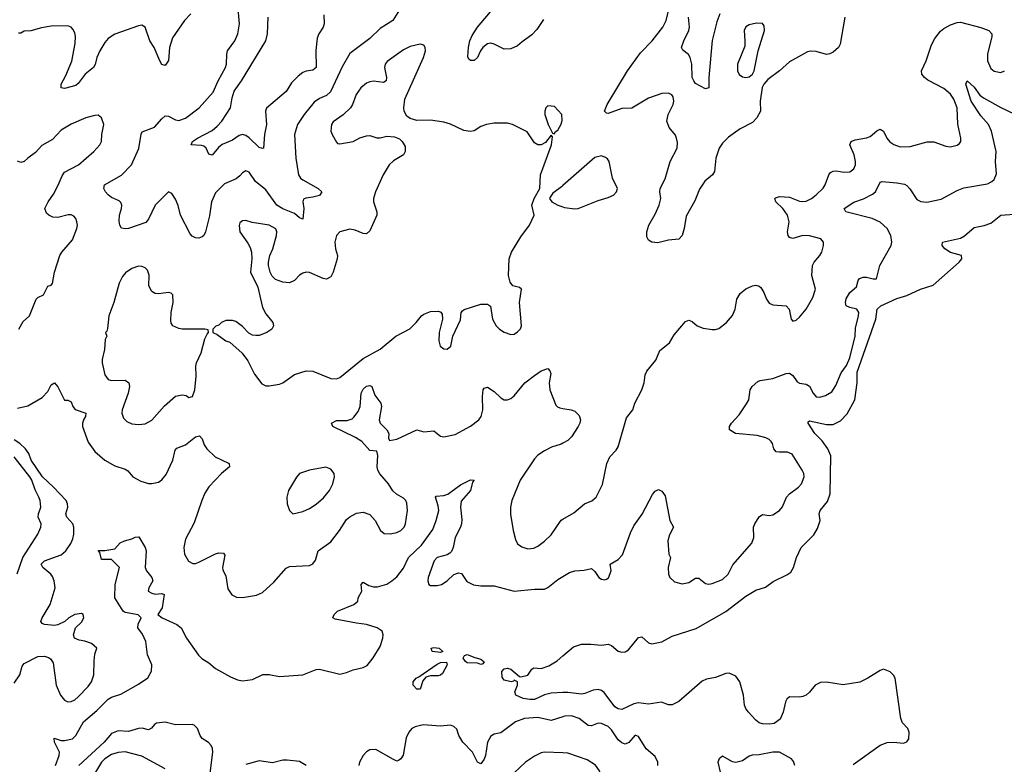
# Model space of a CAD drawing. Header units: inches. Extents: x 1771504 to 1971212, y 471788 to 643615.
# Tile 334 of 587: x 1846762 to 1852630, y 583958 to 588395. Entities that reach past the tile are written whole.
import ezdxf

# ---------------------------------------------------------------- set-up
doc = ezdxf.new("R2010")
doc.units = ezdxf.units.IN
doc.header["$MEASUREMENT"] = 0
doc.layers.add('B8548', color=7, linetype='Continuous')
doc.layers.add('B8558', color=7, linetype='Continuous')

msp = doc.modelspace()

# ---------------------------------------------------------------- linework, layer by layer
at = {"layer": 'B8548', "color": 5}
for points, elevation in [([(1849025.7, 588454.3), (1848986, 588390), (1848910, 588342), (1848850, 588283.5), (1848730, 588194), (1848685.2, 588114.8), (1848615.4, 587964.6), (1848590, 587942.4), (1848550, 587926.3), (1848516.6, 587903.4), (1848458.2, 587830), (1848418.6, 587770), (1848400.8, 587710), (1848408, 587570), (1848423, 587470), (1848436.8, 587450), (1848450, 587439.8), (1848540.9, 587390), (1848562.7, 587370), (1848550, 587348), (1848510, 587337), (1848467.7, 587332.3), (1848454.7, 587325.3), (1848450.3, 587310), (1848455.3, 587270), (1848450, 587207), (1848430, 587213.7), (1848399.4, 587239.4), (1848330, 587267.6), (1848295.6, 587290), (1848230, 587380.8), (1848167.4, 587430), (1848130, 587487.3), (1848110, 587495.1), (1848090, 587482.9), (1848075.3, 587464.7), (1848052.6, 587447.4), (1847983.4, 587416.6), (1847930, 587362.6), (1847905.3, 587310), (1847893.5, 587226.5), (1847870.1, 587129.9), (1847860.7, 587110), (1847850, 587100.7), (1847830, 587093.9), (1847810, 587095), (1847790, 587104.9), (1847778.1, 587118.1), (1847721.1, 587230), (1847707, 587287), (1847690, 587326), (1847670, 587359), (1847650, 587369), (1847570, 587289.4), (1847530, 587206), (1847514.3, 587185.7), (1847410, 587151.3), (1847390, 587148.2), (1847370, 587152.3), (1847358.7, 587170), (1847355.1, 587195.1), (1847358, 587230), (1847369.7, 587270), (1847371.2, 587290), (1847366, 587306), (1847355.2, 587315.2), (1847310, 587334.7), (1847290, 587351.6), (1847273.3, 587370), (1847263.6, 587390), (1847267.3, 587410), (1847370, 587468.4), (1847428.7, 587530), (1847471.5, 587628.5), (1847486.2, 587713.8), (1847492.5, 587727.5), (1847566.2, 587753.8), (1847610, 587805.3), (1847630, 587822), (1847650, 587821.1), (1847690, 587798), (1847710, 587794.6), (1847750, 587807.9), (1847831.1, 587870), (1847916.3, 587963.7), (1847944.7, 588030), (1847989, 588110), (1847995.5, 588130), (1847995.9, 588190), (1848001.8, 588210), (1848044.1, 588270), (1848062.8, 588310), (1848071.6, 588370), (1848062, 588482)], 360), ([(1849883.9, 588396.1), (1849843.4, 588336.6), (1849815.2, 588304.8), (1849756, 588264), (1849730, 588239.5), (1849690, 588221.6), (1849650, 588220.5), (1849589.7, 588249.7), (1849570, 588254.3), (1849550, 588251.1), (1849522, 588230), (1849507.7, 588210), (1849490, 588169.5), (1849470, 588151.8), (1849450, 588152), (1849440.1, 588160.1), (1849433.4, 588173.4), (1849438, 588230), (1849445.6, 588270), (1849459.1, 588300.9), (1849489.8, 588350), (1849590, 588468.1)], 360), ([(1847782, 588430), (1847744, 588390), (1847672.9, 588287.1), (1847656.1, 588230), (1847648.5, 588151.5), (1847630, 588122), (1847610, 588128.6), (1847597.7, 588150), (1847564.5, 588230), (1847538, 588270), (1847510, 588351.3), (1847490, 588363.1), (1847470, 588359.3), (1847330, 588308), (1847290, 588282.2), (1847270, 588258.7), (1847240.2, 588210), (1847222.7, 588170), (1847212.7, 588127.3), (1847202.3, 588110), (1847152.7, 588070), (1847110, 588014.7), (1847096.4, 588003.6), (1847030, 587985.1), (1847009.6, 587989.6), (1847009.6, 588010), (1847038.1, 588061.9), (1847072.7, 588147.3), (1847093.2, 588253.2), (1847095.1, 588295.1), (1847090, 588317.6), (1847078.3, 588338.3), (1847070, 588349.7), (1847050, 588358.2), (1846950, 588357.3), (1846892.7, 588347.3), (1846829.5, 588329.5), (1846790, 588326), (1846770, 588314), (1846754.6, 588314.6)], 360), ([(1848574.9, 588425.1), (1848576, 588370), (1848571.7, 588350), (1848545.2, 588310), (1848535.5, 588284.5), (1848527.7, 588212.3), (1848530, 588109.5), (1848510, 588094), (1848470, 588088.7), (1848450, 588080.3), (1848421.2, 588058.8), (1848381.6, 588018.4), (1848350, 587968), (1848232.5, 587867.5), (1848226.5, 587850), (1848233.5, 587770), (1848222, 587710), (1848214.8, 587630), (1848210, 587627.6), (1848190, 587634), (1848130.6, 587690.6), (1848110, 587705.1), (1848090, 587711), (1848070, 587705.3), (1848030, 587677.7), (1847969.5, 587650.5), (1847947, 587633), (1847910, 587588), (1847890, 587593.2), (1847874.3, 587630), (1847860.5, 587640.5), (1847846.1, 587646.1), (1847785.2, 587650), (1847791.8, 587670), (1847821.6, 587690), (1847910, 587734.8), (1847940.1, 587759.9), (1847966.5, 587790), (1848017.9, 587870), (1848027.7, 587930), (1848041, 587970), (1848084.9, 588030), (1848228.9, 588270), (1848238.4, 588310), (1848242.5, 588410)], 340), ([(1846756.3, 586550), (1846783.1, 586596.9), (1846820.9, 586630), (1846861.3, 586730), (1846870, 586740.4), (1846904.4, 586755.6), (1846930, 586806.8), (1846950, 586814), (1846957.7, 586822.3), (1846969.7, 586889.7), (1847002.3, 586990), (1847013, 587010), (1847076.2, 587083.8), (1847103.5, 587150), (1847106.6, 587170), (1847103.5, 587190), (1847096.9, 587210), (1847084.9, 587224.9), (1847070, 587231.3), (1847051.2, 587231.2), (1846990, 587216), (1846959.2, 587219.2), (1846937, 587230), (1846923.1, 587243.1), (1846913, 587270), (1846932.3, 587310), (1846964.1, 587355.9), (1846991.9, 587408.1), (1847014.8, 587465.2), (1847030, 587486.9), (1847113, 587530), (1847203.5, 587610), (1847239.7, 587650), (1847249.6, 587670), (1847251.1, 587710), (1847264, 587770), (1847250, 587809.3), (1847230, 587826), (1847210, 587824.8), (1847156.3, 587810), (1847070, 587773.3), (1847010, 587735.8), (1846958.4, 587681.6), (1846895, 587645), (1846856.3, 587603.7), (1846810, 587570.9), (1846790, 587549.8), (1846770, 587543.5), (1846750, 587552.8)], 380), ([(1850000, 587406.2), (1849996.7, 587403.3), (1849939.5, 587360.5), (1849923, 587337), (1849920.7, 587330), (1849933, 587310), (1849970, 587290.3), (1850000, 587279.9)], 380), ([(1846750, 586080.8), (1846810, 586093.4), (1846896.4, 586143.6), (1846930, 586179.3), (1846950, 586219.3), (1846970, 586230.7), (1846990, 586206.7), (1847030, 586127), (1847050, 586127), (1847070, 586117.3), (1847079, 586090), (1847092, 586072), (1847155.8, 586050), (1847154.9, 586030), (1847144.7, 586015.3), (1847136.5, 585990), (1847137.5, 585970), (1847170, 585877.6), (1847210, 585822), (1847270.4, 585770), (1847330, 585736), (1847390, 585717.1), (1847406, 585706), (1847437.3, 585670), (1847484.2, 585644.2), (1847530, 585630.4), (1847550, 585630.4), (1847590, 585638.7), (1847610, 585652.2), (1847634.6, 585685.4), (1847674.2, 585770), (1847689.8, 585830.2), (1847698, 585842), (1847750, 585860.9), (1847810, 585908.2), (1847834.6, 585914.6), (1847850, 585898), (1847860.9, 585860.9), (1847876.9, 585836.9), (1847928, 585790), (1848010.2, 585750.2), (1848013, 585730), (1847964.4, 585690), (1847890, 585611.3), (1847866.2, 585573.8), (1847847.1, 585530), (1847802.8, 585397.2), (1847750, 585299.3), (1847740.7, 585250), (1847745.5, 585210), (1847767.7, 585167.7), (1847794.4, 585154.4), (1847810, 585154.9), (1847830, 585162.8), (1847930, 585212), (1847950, 585218.4), (1847976.4, 585216.4), (1847984, 585204), (1847971.8, 585130), (1847973.7, 585113.7), (1847990, 585081), (1848003.7, 585003.7), (1848027.5, 584967.5), (1848054.2, 584954.2), (1848090, 584951.3), (1848174.4, 584965.6), (1848210, 584981.3), (1848276, 585044), (1848350, 585125.5), (1848370, 585136.4), (1848490, 585142.8), (1848510, 585151.3), (1848526, 585174), (1848541.6, 585230), (1848616.9, 585283.1), (1848668, 585350), (1848710, 585415.8), (1848730, 585433.1), (1848770, 585453.4), (1848810, 585459.3), (1848850, 585445.5), (1848881.6, 585410), (1848911.7, 585351.7), (1848934, 585334), (1848970, 585330.4), (1849010, 585338.7), (1849034.5, 585350), (1849053.3, 585370), (1849061.3, 585390), (1849074.5, 585470), (1849070, 585513.2), (1849063, 585530), (1849050, 585543), (1849008, 585568), (1848986.6, 585586.6), (1848959.6, 585630), (1848907.9, 585687.9), (1848896.2, 585710), (1848892.3, 585730), (1848897.2, 585797.2), (1848890, 585823.7), (1848850, 585828.3), (1848800.7, 585880.7), (1848764.4, 585904.4), (1848629.3, 585970), (1848621.2, 585990), (1848650, 586005.5), (1848713.4, 586006.6), (1848743.3, 586016.7), (1848754.3, 586025.7), (1848779.5, 586060.5), (1848791.8, 586090), (1848798, 586170), (1848810, 586192.4), (1848830, 586210.4), (1848850, 586215.5), (1848861, 586210), (1848878, 586158), (1848915.5, 586110), (1848919.1, 586090), (1848904, 586010), (1848910.7, 585990), (1848950, 585950.6), (1848961.6, 585930), (1848961.1, 585901.1), (1848966.9, 585886.9), (1849010, 585894.3), (1849130, 585950.3), (1849170, 585938.4), (1849230, 585945.5), (1849270, 585913), (1849290, 585908.4), (1849357.4, 585922.6), (1849450, 585972.2), (1849498.9, 586010), (1849512.8, 586030), (1849522.2, 586070), (1849521, 586150), (1849524.7, 586190), (1849530, 586199.1), (1849550, 586205.5), (1849590, 586178.7), (1849630, 586141.1), (1849650, 586130.3), (1849670, 586130.3), (1849690, 586138), (1849710, 586153.1), (1849773.7, 586230), (1849830, 586274.5), (1849870, 586302.7), (1849910, 586317.3), (1849922.4, 586302.4), (1849926.9, 586286.9), (1849918.3, 586230), (1849921.3, 586190), (1849958, 586098), (1849967.1, 586087.1), (1849981.7, 586081.7), (1850000, 586078.6)], 360), ([(1846730, 584440.5), (1846763, 584490), (1846778, 584542), (1846790, 584559.1), (1846870, 584599.1), (1846910, 584602), (1846934.6, 584594.6), (1846946.2, 584586.2), (1846962.4, 584562.4), (1846979.6, 584430), (1847004.6, 584370), (1847030, 584339.5), (1847050, 584330.3), (1847070, 584331.6), (1847090, 584341.3), (1847110, 584359.1), (1847170, 584420.8), (1847190.7, 584450), (1847204.4, 584490), (1847205.3, 584574.7), (1847210, 584614), (1847222, 584650), (1847190, 584678.4), (1847150, 584691.8), (1847117, 584697), (1847089, 584710), (1847082.7, 584730), (1847095.1, 584770), (1847130, 584804.9), (1847144.2, 584830), (1847140.9, 584850), (1847130, 584856.9), (1847090, 584849.6), (1847055.5, 584830), (1847031.5, 584808.5), (1846990, 584788.2), (1846970, 584785.4), (1846911.2, 584791.2), (1846897.2, 584797.2), (1846888.3, 584808.3), (1846895.8, 584830), (1846943.5, 584910), (1846972.9, 585010), (1846968.7, 585050), (1846956.9, 585076.9), (1846948.4, 585090), (1846899.7, 585130), (1846889.8, 585150), (1846910, 585170.2), (1847010, 585206.5), (1847038, 585230), (1847066.4, 585273.6), (1847078.5, 585301.5), (1847084.9, 585330), (1847084.2, 585370), (1847078.6, 585390), (1847044.3, 585430), (1847037.2, 585450), (1847048.6, 585490), (1847048, 585510), (1847039.9, 585530), (1846964.7, 585610), (1846897.4, 585670), (1846831.1, 585770), (1846817.3, 585810), (1846797.9, 585837.9), (1846762.5, 585870), (1846730, 585891.8)], 360), ([(1850000, 585870.6), (1849990, 585865.1), (1849932.1, 585847.9), (1849890, 585826), (1849850, 585800.5), (1849830, 585778.7), (1849744.7, 585650), (1849695.2, 585530), (1849688.2, 585490), (1849688.3, 585448.3), (1849702.6, 585350), (1849717.2, 585297.2), (1849730, 585270.8), (1849754.4, 585254.4), (1849790, 585242.6), (1849826.6, 585246.6), (1849850, 585257), (1849890, 585286.4), (1849930, 585326), (1849990, 585412.1), (1850000, 585417.9)], 360), ([(1846748.1, 585091.9), (1846780.4, 585190), (1846869.8, 585330), (1846888.5, 585370), (1846889.8, 585390), (1846872.7, 585430), (1846873.5, 585450), (1846888.2, 585490), (1846883.9, 585530), (1846876.5, 585550), (1846853.6, 585593.6), (1846834.4, 585650), (1846822.9, 585670), (1846730, 585789.1)], 380), ([(1846976.5, 583950), (1846997.3, 584010), (1846999, 584030), (1846969.8, 584090), (1846967.3, 584112.7), (1847010, 584100.2), (1847030, 584099.6), (1847077, 584110), (1847096.3, 584130), (1847142.8, 584210), (1847221.3, 584278.7), (1847290, 584346.7), (1847310, 584358.6), (1847365.3, 584374.7), (1847470, 584434.4), (1847526.5, 584473.5), (1847547.9, 584512.1), (1847548.9, 584550), (1847523.2, 584610), (1847514.1, 584690), (1847493.7, 584733.7), (1847466.6, 584770), (1847467.8, 584792.2), (1847487, 584830), (1847468.3, 584848.3), (1847390, 584862), (1847378.5, 584870), (1847329.4, 584949.4), (1847332, 585030), (1847357.2, 585130), (1847310, 585178), (1847250, 585178), (1847239, 585219), (1847230, 585232), (1847270, 585231), (1847330, 585242), (1847362, 585278), (1847386, 585290), (1847430, 585300.7), (1847450, 585310.4), (1847472.3, 585312.3), (1847510.3, 585250), (1847516.5, 585230), (1847510.2, 585130), (1847517.4, 585110), (1847548.9, 585070), (1847554.9, 585050), (1847532.7, 585010), (1847528.2, 584990), (1847550, 584977), (1847570, 584971.7), (1847610, 584976), (1847624, 584970), (1847612.4, 584890), (1847584.7, 584850), (1847610.8, 584830), (1847698.8, 584790), (1847725.5, 584770), (1847755.5, 584710), (1847828.5, 584608.5), (1847848.4, 584588.4), (1847890, 584562), (1847929, 584529), (1848018.2, 584478.2), (1848060.2, 584460.2), (1848090, 584455.6), (1848150, 584462.6), (1848212, 584492), (1848250, 584493.7), (1848310, 584480.3), (1848449.6, 584490.4), (1848530, 584522), (1848550, 584524.9), (1848670, 584494.9), (1848710, 584503.9), (1848750, 584521.3), (1848810, 584534.9), (1848832.9, 584547.1), (1848868.8, 584591.2), (1848910, 584659.1), (1848926, 584710), (1848928.3, 584730), (1848922.4, 584750), (1848892.3, 584770), (1848830, 584791.5), (1848770, 584797.7), (1848642.5, 584822.5), (1848629.3, 584830), (1848636.2, 584850), (1848656.2, 584870), (1848753.2, 584910), (1848778, 584930), (1848779.5, 584950), (1848801.1, 584990), (1848798.4, 585030), (1848810, 585043), (1848843.7, 585023.7), (1848870, 585015.8), (1848894.4, 585014.4), (1848950, 585031.5), (1848980.8, 585050), (1849010, 585075.4), (1849050, 585126.2), (1849080.5, 585190), (1849156.3, 585263.7), (1849223.9, 585356.1), (1849245.3, 585410), (1849259.8, 585470), (1849257, 585497), (1849241.2, 585550), (1849244.5, 585555.5), (1849290, 585558.6), (1849313.4, 585566.6), (1849390, 585623.1), (1849450, 585653.4), (1849470.6, 585650), (1849461.4, 585638.6), (1849448.5, 585590), (1849393.6, 585526.4), (1849389.2, 585490.8), (1849397.3, 585417.3), (1849395.3, 585390), (1849389.5, 585370), (1849358.1, 585310), (1849346.5, 585250), (1849334.9, 585225.1), (1849325, 585215), (1849310, 585205.4), (1849250, 585190.6), (1849232.4, 585170), (1849196.5, 585070), (1849194.3, 585050), (1849201.1, 585030), (1849210, 585023.9), (1849250, 585022.3), (1849277, 585030), (1849309.6, 585050), (1849350, 585088.4), (1849378.5, 585098.5), (1849394.9, 585094.9), (1849427.1, 585047.1), (1849467.9, 585027.9), (1849510, 585022), (1849590, 585020.4), (1849710, 584989.2), (1849830, 585001.7), (1849890, 585001.5), (1849910, 585010.3), (1849970, 585058), (1850000, 585076.1)], 340), ([(1850000, 584384.5), (1849930, 584380.5), (1849890, 584372), (1849830, 584344.4), (1849802.9, 584342.9), (1849762, 584350), (1849719, 584370), (1849714, 584390), (1849729.2, 584430), (1849728.7, 584448.7), (1849710, 584458), (1849706.8, 584453.2), (1849690.6, 584449.4), (1849650, 584459.3), (1849637, 584477), (1849635.1, 584510), (1849650, 584527.3), (1849670, 584530.4), (1849690, 584524.9), (1849740.7, 584480.7), (1849750, 584478.8), (1849790, 584488), (1849815.1, 584524.9), (1849826.8, 584533.2), (1849870, 584528.2), (1849915.8, 584544.2), (1849965.2, 584574.8), (1850000, 584603.9)], 320), ([(1850000, 584240.8), (1849930, 584218.4), (1849850, 584236.5), (1849770, 584230.6), (1849717, 584210), (1849630, 584145), (1849590, 584136.4), (1849570, 584125.1), (1849550.6, 584089.4), (1849538.4, 584010), (1849530, 583987.8), (1849510, 583960.5), (1849490, 583969.7), (1849461, 584030), (1849403.4, 584090), (1849379.8, 584130), (1849367.1, 584167.1), (1849350, 584182.3), (1849330, 584189.8), (1849270, 584185), (1849167.9, 584192.1), (1849119.3, 584180.7), (1849100.4, 584170), (1849081.1, 584150), (1849065.6, 584114.4), (1849048.4, 584011.6), (1849033.4, 583990), (1849019, 583981), (1849010, 583977), (1848990, 583986), (1848885.4, 584045.4), (1848850, 584043.6), (1848828.3, 584031.7), (1848808.8, 584010), (1848787.4, 583970), (1848783.1, 583950)], 340), ([(1847893.3, 583873.3), (1847913.7, 584030), (1847911.7, 584051.7), (1847903.5, 584070), (1847887, 584087), (1847850, 584112), (1847837, 584130), (1847822.6, 584170), (1847801.3, 584190), (1847790, 584194.4), (1847690, 584192.9), (1847630, 584208.6), (1847578, 584202), (1847565.4, 584194.6), (1847547.2, 584172.8), (1847530, 584163.7), (1847492.1, 584172.1), (1847470.5, 584170.5), (1847410, 584153.6), (1847350, 584156.5), (1847310, 584140.2), (1847266.7, 584090), (1847114.7, 583950)], 340), ([(1847630, 583929.6), (1847490, 584005.1), (1847391, 584031), (1847350, 584027.9), (1847310, 584015), (1847270.2, 583990), (1847250.2, 583970), (1847213.5, 583910)], 360), ([(1850000, 584025.5), (1849890.2, 584029.8), (1849870, 584026.2), (1849830, 584005.8), (1849776.9, 583970), (1849710, 583907.6)], 360), ([(1848469, 583950), (1848430, 583973.8), (1848357, 583983), (1848330, 583981.3), (1848270, 583966.7), (1848190, 583977.3), (1848110, 583957.1)], 340)]:
    msp.add_lwpolyline(points, dxfattribs=dict(at, elevation=elevation))
for points, elevation in [([(1849149.5, 588249.5), (1849090, 588235.4), (1849050, 588215.4), (1848953.4, 588146.6), (1848940.3, 588130), (1848936.5, 588110), (1848948, 588050), (1848946, 588030), (1848930, 588020.9), (1848870, 588029.7), (1848850, 588025.1), (1848830, 588016.4), (1848794.9, 587990), (1848766.7, 587950), (1848746.5, 587890), (1848733.1, 587870), (1848690, 587828.3), (1848630, 587787), (1848620.3, 587770), (1848617.6, 587730), (1848623.8, 587710), (1848650, 587664.7), (1848657.3, 587657.3), (1848670, 587654.9), (1848750, 587670.2), (1848790, 587690.2), (1848830, 587702.7), (1848850, 587704.2), (1848890, 587691.8), (1848910, 587691.8), (1848950, 587702), (1848996.7, 587696.7), (1849025.1, 587685.1), (1849042, 587670), (1849059, 587639), (1849060.5, 587610), (1849050.3, 587589.7), (1848990, 587554), (1848963.6, 587530), (1848928.8, 587471.2), (1848882.8, 587370), (1848870.2, 587330), (1848870.2, 587310.2), (1848891.8, 587250), (1848890.3, 587230), (1848850, 587137.2), (1848830, 587119.3), (1848810, 587120.9), (1848761.1, 587141.1), (1848730, 587146.6), (1848670.7, 587130), (1848650.4, 587110), (1848640.3, 587070), (1848644.9, 587030), (1848655.8, 586990), (1848654.4, 586970), (1848630.3, 586889.7), (1848616.5, 586863.5), (1848590.3, 586849.7), (1848570, 586852.8), (1848490.5, 586889.5), (1848470, 586891.3), (1848450, 586885.1), (1848430, 586871.8), (1848399.6, 586840.4), (1848370, 586826.3), (1848330, 586831.1), (1848287.6, 586847.6), (1848266.4, 586866.4), (1848254.3, 586890), (1848244.2, 586930), (1848244.2, 586950), (1848252.8, 586990), (1848270.9, 587030), (1848293.5, 587110), (1848295.8, 587130), (1848289.7, 587149.7), (1848250, 587170.8), (1848147.3, 587187.3), (1848110, 587198.4), (1848090, 587197.2), (1848074.8, 587185.2), (1848070.7, 587169.3), (1848074, 587130), (1848123, 587063), (1848136.9, 587036.9), (1848144.2, 587010), (1848145.3, 586970), (1848138.4, 586890), (1848181.6, 586801.6), (1848210, 586680.5), (1848230, 586642.4), (1848270.7, 586590), (1848274.8, 586570), (1848266, 586550), (1848236, 586530), (1848190, 586512.7), (1848170, 586512.7), (1848150, 586516), (1848127.6, 586527.6), (1848090, 586567), (1848050, 586595.6), (1848030, 586602.9), (1847990, 586602.7), (1847964.7, 586590), (1847950, 586575.3), (1847931.6, 586568.4), (1847914, 586550), (1847914, 586530), (1847939.8, 586519.8), (1847990, 586482), (1848014, 586474), (1848088.7, 586408.7), (1848122, 586362), (1848162.2, 586282.2), (1848205.1, 586225.1), (1848230, 586213), (1848250, 586212.2), (1848310, 586223.6), (1848330, 586231.8), (1848399.3, 586280.7), (1848470, 586302.3), (1848510, 586300.3), (1848616.2, 586256.2), (1848650, 586254.9), (1848670, 586263.1), (1848810, 586376.9), (1848910, 586432.3), (1849004, 586510), (1849087, 586553), (1849125.4, 586590), (1849157.6, 586630), (1849170, 586640.3), (1849210, 586656.9), (1849259, 586659), (1849272.7, 586652.7), (1849279.3, 586639.3), (1849281.6, 586610), (1849262.4, 586530), (1849260.9, 586480.9), (1849268.5, 586448.5), (1849290, 586434), (1849310, 586430.8), (1849331.8, 586450), (1849343.6, 586510), (1849390, 586606), (1849394, 586650), (1849400.4, 586659.6), (1849411.3, 586668.7), (1849510, 586700.4), (1849550, 586700.5), (1849568.3, 586688.3), (1849580.4, 586610), (1849602.4, 586570), (1849622, 586550), (1849650, 586532.2), (1849690, 586519.3), (1849710, 586522), (1849730, 586534), (1849746.3, 586553.7), (1849753.3, 586570), (1849740.4, 586710), (1849753.6, 586790), (1849740.1, 586800.1), (1849702, 586810), (1849685.2, 586830), (1849676, 586870), (1849679, 586970), (1849693.2, 587010), (1849750, 587101), (1849801.2, 587170), (1849828, 587230), (1849815.3, 587290), (1849829.3, 587330), (1849862.7, 587390), (1849866.3, 587470), (1849932.7, 587650), (1849938, 587698), (1849930, 587706), (1849896, 587664), (1849870, 587648.7), (1849850, 587648.7), (1849830, 587662), (1849786.5, 587726.5), (1849699.3, 587770), (1849670, 587779.1), (1849590, 587777.7), (1849544.7, 587770), (1849510, 587758.7), (1849470, 587733.6), (1849450, 587728.3), (1849410, 587734.8), (1849330, 587773.3), (1849290, 587785.1), (1849210, 587795.6), (1849130, 587794.5), (1849090, 587806), (1849070, 587821.2), (1849054.5, 587850), (1849051.6, 587870), (1849057.7, 587922.3), (1849169.6, 588170), (1849180.7, 588210), (1849179.5, 588230), (1849170, 588242.7)], 380), ([(1849910, 587882), (1849898, 587870), (1849891.3, 587850), (1849891.3, 587830), (1849911.3, 587770), (1849938, 587718), (1849950, 587714), (1849954, 587726), (1849970, 587736), (1849990, 587772), (1849995.1, 587795.1), (1849994, 587830), (1849950, 587878)], 380), ([(1847470, 586925.6), (1847430, 586911.5), (1847393.7, 586886.3), (1847375.6, 586864.4), (1847355.1, 586824.9), (1847324.4, 586710), (1847293.4, 586630), (1847286, 586554), (1847282, 586538), (1847274, 586530), (1847282, 586510), (1847271, 586489), (1847268.4, 586430), (1847254.3, 586370), (1847254.3, 586350), (1847270, 586278.8), (1847290, 586250.4), (1847310, 586244.2), (1847390, 586246), (1847412.4, 586230), (1847416.5, 586210), (1847407.9, 586170), (1847372.9, 586070), (1847370.3, 586050), (1847380.2, 586020.2), (1847401.1, 586001.1), (1847430, 585987.4), (1847470, 585982), (1847510, 585985.8), (1847550, 586007.6), (1847625.4, 586094.6), (1847690, 586151.7), (1847730, 586159.5), (1847755.2, 586155.2), (1847770, 586144), (1847792.7, 586150), (1847805.2, 586190), (1847813.3, 586270), (1847811.5, 586330), (1847816.3, 586350), (1847844.5, 586410), (1847866.3, 586493.7), (1847879, 586521), (1847888, 586530), (1847886, 586546), (1847866, 586550), (1847730, 586551.1), (1847710, 586554.3), (1847676, 586570), (1847665.8, 586585.8), (1847663, 586603), (1847665.4, 586650), (1847677.1, 586710), (1847674.8, 586754.8), (1847665.1, 586765.1), (1847650, 586769.7), (1847590, 586761.4), (1847570, 586763.5), (1847550, 586775.8), (1847532.9, 586810), (1847533, 586873), (1847523.1, 586903.1), (1847510, 586916.2), (1847490, 586925.1)], 380), ([(1848587.6, 585727.6), (1848489.2, 585710.8), (1848430.7, 585690), (1848411.3, 585668.7), (1848364.6, 585590), (1848353.7, 585550), (1848355.8, 585510), (1848370.4, 585470.4), (1848390, 585450.7), (1848450, 585464.9), (1848490, 585482.6), (1848530, 585507.2), (1848573.4, 585546.6), (1848608.3, 585590), (1848628.2, 585630), (1848637.6, 585670), (1848637, 585690), (1848617.4, 585717.4)], 380), ([(1849270, 584624.5), (1849221.2, 584630), (1849215.3, 584650), (1849230, 584653.4), (1849262, 584650), (1849284.7, 584630)], 320), ([(1849510, 584552.7), (1849490, 584559.5), (1849430, 584562.9), (1849419.3, 584570), (1849405.1, 584590), (1849414.2, 584605.8), (1849430, 584611.8), (1849473.9, 584593.9), (1849510, 584584.9), (1849530, 584568), (1849522.8, 584557.2)], 320), ([(1849255.4, 584484.6), (1849210, 584485.7), (1849183.8, 584476.2), (1849164.4, 584455.6), (1849150, 584406), (1849130, 584405.1), (1849107.8, 584430), (1849107.7, 584450), (1849124.7, 584470), (1849142, 584478), (1849250, 584555.2), (1849270, 584564.9), (1849306.4, 584566.4), (1849310.8, 584550), (1849281.7, 584498.3), (1849271, 584489)], 320)]:
    msp.add_lwpolyline(points, close=True, dxfattribs=dict(at, elevation=elevation))
at = {"layer": 'B8558', "color": 5}
for points, elevation in [([(1851680.4, 588410), (1851651.8, 588250), (1851642, 588230), (1851610, 588201.1), (1851590, 588191.2), (1851570, 588188.2), (1851510, 588206), (1851472.4, 588207.6), (1851457.3, 588202.7), (1851350, 588143.6), (1851290, 588089.7), (1851221.7, 588038.3), (1851197.3, 588010), (1851188.2, 587991.8), (1851174.4, 587910), (1851177.4, 587850), (1851156.1, 587810), (1851130, 587782.3), (1851055.7, 587744.3), (1850985.9, 587694.1), (1850950, 587658.9), (1850931.3, 587630), (1850910.2, 587570), (1850903.2, 587490), (1850892, 587470), (1850846.6, 587433.4), (1850814.5, 587385.5), (1850785.3, 587314.7), (1850735.2, 587224.8), (1850722.2, 587150), (1850710, 587109.2), (1850690, 587086.6), (1850630, 587081.6), (1850566, 587066), (1850530, 587068.7), (1850510, 587082), (1850500.9, 587100.9), (1850500.9, 587130), (1850511.3, 587170), (1850550, 587237.1), (1850574.2, 587290), (1850582.7, 587330), (1850577.3, 587370), (1850579.7, 587390), (1850610, 587447.7), (1850639.9, 587550), (1850680.5, 587630), (1850683.6, 587663.6), (1850677.7, 587690), (1850670, 587706.6), (1850632.5, 587752.5), (1850618.5, 587790), (1850626.2, 587830), (1850656.1, 587890), (1850660.4, 587910), (1850656.4, 587936.4), (1850648.3, 587948.3), (1850630, 587956.4), (1850590, 587955.6), (1850510, 587927.7), (1850410, 587867.8), (1850350, 587865.5), (1850270, 587836.9), (1850258.6, 587838.6), (1850248.2, 587850), (1850264.1, 587890), (1850384.2, 588090), (1850462.6, 588197.4), (1850531.1, 588270), (1850595.7, 588350), (1850614.2, 588390), (1850628.3, 588448.3)], 360), ([(1850935.9, 588430), (1850916.8, 588383.2), (1850890.2, 588270.2), (1850868.5, 588050), (1850870, 587989.2), (1850850, 587983.7), (1850790, 588015.8), (1850779.2, 588030), (1850769.8, 588050.2), (1850768.6, 588130), (1850758, 588170), (1850747.7, 588187.7), (1850714, 588214), (1850707, 588230), (1850720.9, 588270), (1850750.8, 588330), (1850753.8, 588350), (1850749.2, 588410)], 340), ([(1850000, 585417.9), (1850064.6, 585455.4), (1850129.2, 585510.8), (1850171.7, 585528.3), (1850198.9, 585550), (1850234.9, 585625.1), (1850260.8, 585750), (1850280.4, 585790), (1850317.3, 585830), (1850329.8, 585850), (1850378.6, 586021.4), (1850417.2, 586070), (1850429.4, 586110), (1850469.8, 586190.2), (1850483.5, 586230), (1850490, 586278), (1850499.5, 586300.5), (1850553.3, 586366.7), (1850576.9, 586423.1), (1850635.1, 586470), (1850662.7, 586517.3), (1850730, 586597.3), (1850750, 586604.9), (1850770, 586596.3), (1850800.7, 586570), (1850836.5, 586556.5), (1850890, 586548), (1850910, 586548.2), (1850930, 586555.2), (1850974.3, 586590), (1851010, 586632.2), (1851025.8, 586670), (1851036.8, 586730), (1851056.6, 586763.4), (1851090, 586791.7), (1851130, 586808.7), (1851150, 586812.2), (1851170, 586807.7), (1851179.2, 586799.2), (1851197.1, 586770), (1851212.7, 586730), (1851230, 586705.5), (1851250, 586696.4), (1851331, 586690), (1851347.3, 586670), (1851361, 586610), (1851370, 586598), (1851390, 586604.9), (1851410, 586622), (1851450, 586670.7), (1851490, 586739.1), (1851505.1, 586790), (1851483.1, 586870), (1851486.6, 586930), (1851496.9, 586950), (1851531.5, 586990), (1851543, 587010), (1851553.3, 587050), (1851553.6, 587070), (1851537.2, 587090), (1851470, 587107.6), (1851430, 587108.6), (1851370, 587091.2), (1851350, 587096.2), (1851342.3, 587110), (1851338.8, 587130), (1851347.4, 587190), (1851338.3, 587230), (1851310.6, 587270.6), (1851269.5, 587310), (1851262.7, 587330), (1851266.3, 587333.7), (1851290, 587341.3), (1851350, 587336.5), (1851410, 587313.7), (1851430, 587311.8), (1851450, 587314.6), (1851481.6, 587330), (1851510, 587351.6), (1851550, 587392), (1851562.7, 587410), (1851584.8, 587470), (1851595.3, 587484.7), (1851610, 587492.9), (1851630, 587494), (1851673.6, 587486.4), (1851710, 587487.6), (1851734.6, 587505.4), (1851744.4, 587530), (1851744.2, 587550), (1851736.1, 587590), (1851709.8, 587650), (1851717, 587670), (1851741.4, 587678.6), (1851810, 587690.2), (1851830, 587699.7), (1851870, 587732.7), (1851890, 587743.1), (1851910, 587730.4), (1851929.4, 587689.4), (1851947.7, 587667.7), (1851971.1, 587651.1), (1852010, 587637.3), (1852070, 587638.8), (1852170, 587667.2), (1852210, 587667.4), (1852282.3, 587642.3), (1852310, 587638.4), (1852350, 587646.4), (1852362.7, 587657.3), (1852371.6, 587670), (1852371.5, 587690), (1852352.9, 587772.9), (1852349.8, 587870), (1852330, 587922), (1852310, 587950.8), (1852270, 587985.8), (1852175.6, 588035.6), (1852155.4, 588050), (1852139.2, 588070), (1852137.2, 588090), (1852165, 588150), (1852195.6, 588244.4), (1852216.1, 588283.9), (1852250, 588326.9), (1852270, 588343.6), (1852310, 588364.6), (1852350, 588378.7), (1852370, 588380.3), (1852490, 588348.9), (1852538, 588330), (1852555.8, 588310), (1852555.3, 588295.3), (1852530.3, 588190), (1852530.3, 588150), (1852550, 588104.9), (1852570, 588089), (1852610, 588080.3), (1852632.3, 588090)], 360), ([(1850000, 585076.1), (1850039.8, 585100.2), (1850070.4, 585110.4), (1850125.6, 585114.4), (1850170, 585124.7), (1850190, 585106), (1850214, 585070), (1850230, 585060.4), (1850250, 585057.1), (1850259.3, 585060.7), (1850271.2, 585068.8), (1850287, 585110), (1850281.2, 585150), (1850330, 585178), (1850354.7, 585205.3), (1850402.5, 585337.5), (1850422, 585378), (1850471.3, 585448.7), (1850534.2, 585565.8), (1850550, 585586), (1850570, 585596), (1850590, 585586), (1850610, 585558), (1850638, 585410), (1850659.3, 585370), (1850635.1, 585324.9), (1850626, 585290), (1850630.4, 585210.4), (1850640.5, 585190), (1850626.9, 585130), (1850629, 585090), (1850637, 585070), (1850665.4, 585045.4), (1850710, 585034), (1850750, 585042), (1850790, 585067), (1850810, 585066.7), (1850850, 585036), (1850870, 585031.7), (1850890, 585035.2), (1850950, 585059.1), (1850984.8, 585090), (1851013, 585147), (1851125.1, 585274.9), (1851138.2, 585310), (1851135.6, 585370), (1851143.1, 585390), (1851170, 585432), (1851190, 585447), (1851230, 585440.2), (1851250, 585444), (1851290.8, 585469.2), (1851307.9, 585492.1), (1851332.1, 585550), (1851349.9, 585570.1), (1851404, 585610), (1851421.1, 585630), (1851437.4, 585670), (1851434.7, 585690), (1851425.1, 585710), (1851366.8, 585806.8), (1851338.2, 585818.2), (1851290, 585816.9), (1851270, 585820.7), (1851257.1, 585837.1), (1851249.6, 585870), (1851241.5, 585881.5), (1851230, 585893.3), (1851210, 585903.6), (1851157.7, 585917.7), (1851028.7, 585930), (1850992.7, 585950), (1850992, 585970), (1851003.6, 585990), (1851050, 586039.5), (1851094.9, 586105.1), (1851107.2, 586130), (1851116.5, 586190), (1851127.7, 586210), (1851161.3, 586238.7), (1851175.2, 586244.8), (1851250, 586257.6), (1851330, 586287.2), (1851350, 586288.4), (1851370, 586275.5), (1851396.7, 586236.7), (1851410, 586228.8), (1851450, 586223.1), (1851470, 586210.4), (1851490.3, 586170), (1851510, 586147.7), (1851530, 586146), (1851565.4, 586154.6), (1851603, 586177), (1851625.9, 586214.1), (1851658.5, 586290), (1851690, 586335.2), (1851710, 586380.3), (1851741.3, 586510), (1851743.1, 586556.9), (1851760.7, 586630), (1851762.8, 586650), (1851750.9, 586670), (1851710, 586679.8), (1851688.6, 586690), (1851683.2, 586710), (1851687.8, 586732.2), (1851710, 586769.2), (1851750, 586802.6), (1851760, 586840), (1851767.8, 586852.2), (1851790, 586860.6), (1851810, 586860.7), (1851849.4, 586850.6), (1851869, 586851), (1851888.2, 586930), (1851955.6, 587050), (1851960.8, 587070), (1851955, 587110), (1851931.5, 587150), (1851890, 587187.8), (1851843.7, 587210), (1851686.6, 587250), (1851676.2, 587270), (1851733.3, 587306.7), (1851792.2, 587327.8), (1851845.5, 587354.5), (1851861.8, 587370), (1851890, 587427), (1851902, 587430), (1851990, 587423.2), (1852035, 587415), (1852050, 587407), (1852067, 587387), (1852110, 587323.1), (1852132, 587312), (1852168.4, 587308.4), (1852254.4, 587325.6), (1852350, 587376.5), (1852390, 587392.9), (1852530, 587416.9), (1852555.6, 587430), (1852570, 587443.1), (1852583.7, 587476.3), (1852578.4, 587550), (1852581.2, 587610), (1852554.6, 587730), (1852536.4, 587770), (1852490, 587821.6), (1852433, 587910), (1852401.4, 588010), (1852409, 588030), (1852450, 587992.2), (1852484.7, 587944.7), (1852505.8, 587930), (1852610, 587871.4), (1852690, 587834.4)], 340), ([(1850000, 587279.9), (1850010, 587276.5), (1850070, 587268), (1850090, 587270.4), (1850210, 587318), (1850270, 587335.3), (1850300.9, 587350), (1850319.5, 587370), (1850325.1, 587390), (1850295.8, 587450), (1850274.5, 587550), (1850265.4, 587565.4), (1850253.8, 587573.8), (1850230, 587582.9), (1850190, 587574.7), (1850000, 587406.2)], 380), ([(1850000, 584603.9), (1850063.3, 584656.7), (1850110, 584673), (1850165.6, 584674.4), (1850230, 584668), (1850270, 584673), (1850290, 584664.9), (1850330, 584632.7), (1850350, 584626), (1850370, 584628.2), (1850390, 584640.5), (1850450, 584713.4), (1850470, 584717.3), (1850510, 584682), (1850530, 584676.4), (1850590, 584688.2), (1850650, 584720.3), (1850793.5, 584766.5), (1850970, 584868.1), (1851090, 584959.7), (1851150, 584995.8), (1851207.2, 585012.8), (1851252.1, 585047.9), (1851334.1, 585085.9), (1851357.4, 585102.6), (1851374.5, 585130), (1851391, 585190), (1851420.3, 585250), (1851495, 585325), (1851517.3, 585362.7), (1851532.3, 585410), (1851527.8, 585450), (1851533.7, 585470), (1851576.3, 585523.7), (1851592.6, 585570), (1851596.7, 585796.7), (1851578, 585838), (1851544.6, 585884.6), (1851500.5, 585930), (1851461.6, 585990), (1851462.4, 585997.6), (1851470, 586004), (1851570, 585983), (1851610, 585983), (1851654.6, 586005.4), (1851693.5, 586046.5), (1851738.7, 586130), (1851752.6, 586230), (1851753.8, 586293.8), (1851864.9, 586610), (1851872.9, 586670), (1851895.1, 586690), (1851990, 586732.8), (1852050, 586751.7), (1852130, 586789.3), (1852207.1, 586812.9), (1852360.4, 586950), (1852376.3, 586970), (1852376, 586990), (1852310, 587008.1), (1852275.1, 587030), (1852259.6, 587050), (1852261.2, 587070), (1852370, 587094), (1852392.9, 587107.1), (1852450, 587156.5), (1852510, 587169.3), (1852550, 587183.2), (1852609.8, 587230.2), (1852690, 587235.5)], 320), ([(1850000, 586078.6), (1850049.5, 586070.5), (1850070, 586062), (1850096.7, 586036.7), (1850104, 586010), (1850100.7, 585990), (1850090.6, 585970), (1850050.5, 585910), (1850030, 585887), (1850000, 585870.6)], 360), ([(1851730, 583955.8), (1851890, 584072.2), (1851931.7, 584088.3), (1851970, 584090.2), (1852030, 584083.9), (1852050, 584091.8), (1852061.2, 584110), (1852063.8, 584150), (1852055.8, 584170), (1852024, 584204), (1852013, 584230), (1851979.6, 584470), (1851970, 584489.2), (1851950, 584509.3), (1851910, 584523.7), (1851890, 584517), (1851818, 584470), (1851770, 584446.2), (1851670, 584431.2), (1851570, 584447.3), (1851534.1, 584445.9), (1851503, 584430), (1851470, 584386.6), (1851450, 584369.5), (1851430, 584360.7), (1851410, 584358.4), (1851350, 584359.3), (1851334.4, 584345.6), (1851325.5, 584330), (1851312.2, 584267.8), (1851293.7, 584226.3), (1851258.7, 584201.3), (1851230, 584197), (1851190, 584199.6), (1851170, 584205.6), (1851150, 584220.7), (1851104.5, 584270), (1851089.6, 584290), (1851082.9, 584310), (1851076.2, 584370), (1851055.1, 584450), (1851030, 584483.5), (1850990, 584499.8), (1850970, 584499.1), (1850910, 584474), (1850854.8, 584465.2), (1850830, 584453.7), (1850690, 584331.6), (1850650, 584311.6), (1850630, 584311.3), (1850587.4, 584327.4), (1850510, 584316.3), (1850450, 584324.4), (1850421.6, 584318.4), (1850350, 584283.2), (1850330, 584287.3), (1850310, 584299.8), (1850244.9, 584384.9), (1850230, 584397.3), (1850210, 584404.2), (1850180.6, 584399.4), (1850130, 584378.9), (1850110, 584376.3), (1850030, 584386.2), (1850000, 584384.5)], 320), ([(1850565.1, 583950), (1850564.7, 583970), (1850550, 584003.7), (1850496.9, 584050), (1850450, 584122.7), (1850430, 584132), (1850392.8, 584087.2), (1850370, 584076.9), (1850350, 584085.7), (1850330, 584103.9), (1850290, 584162.3), (1850270, 584182.8), (1850230, 584200.7), (1850210, 584202.2), (1850170, 584186.9), (1850150, 584189.1), (1850096.9, 584230), (1850050, 584246.6), (1850010, 584244), (1850000, 584240.8)], 340), ([(1850000, 583025), (1850032, 583090), (1850053.5, 583190), (1850074.2, 583225.8), (1850123.6, 583390), (1850158.7, 583470), (1850175.4, 583550), (1850185.8, 583650), (1850251.8, 583810), (1850252.7, 583832.7), (1850230, 583874), (1850218.6, 583918.6), (1850193.3, 583953.3), (1850144.3, 583984.3), (1850030, 584024.3), (1850000, 584025.5)], 360), ([(1851381.2, 583950), (1851374.8, 583974.8), (1851362, 583990), (1851290, 584029.7), (1851250, 584029.7), (1851170, 584013.3), (1851128.2, 584011.8), (1851110, 584006), (1851070, 583978.7), (1851030, 583968.2), (1851010, 583971.8), (1850950, 584005.2), (1850931, 583990), (1850922.8, 583970), (1850937.1, 583910)], 340)]:
    msp.add_lwpolyline(points, dxfattribs=dict(at, elevation=elevation))
at = {"layer": 'B8558', "color": 5, "elevation": 360}
msp.add_lwpolyline([(1851154.5, 588374.5), (1851110, 588364.5), (1851090, 588352.7), (1851079.3, 588330), (1851084.9, 588270), (1851083.4, 588236.6), (1851041.2, 588130), (1851040.8, 588090), (1851050, 588068.2), (1851070, 588054.4), (1851090, 588050.4), (1851110, 588055.5), (1851129.7, 588070.3), (1851139.6, 588090), (1851163.5, 588210), (1851201.6, 588330), (1851198.9, 588358.9), (1851190, 588373.2)], close=True, dxfattribs=at)

doc.saveas('drawing.dxf')
